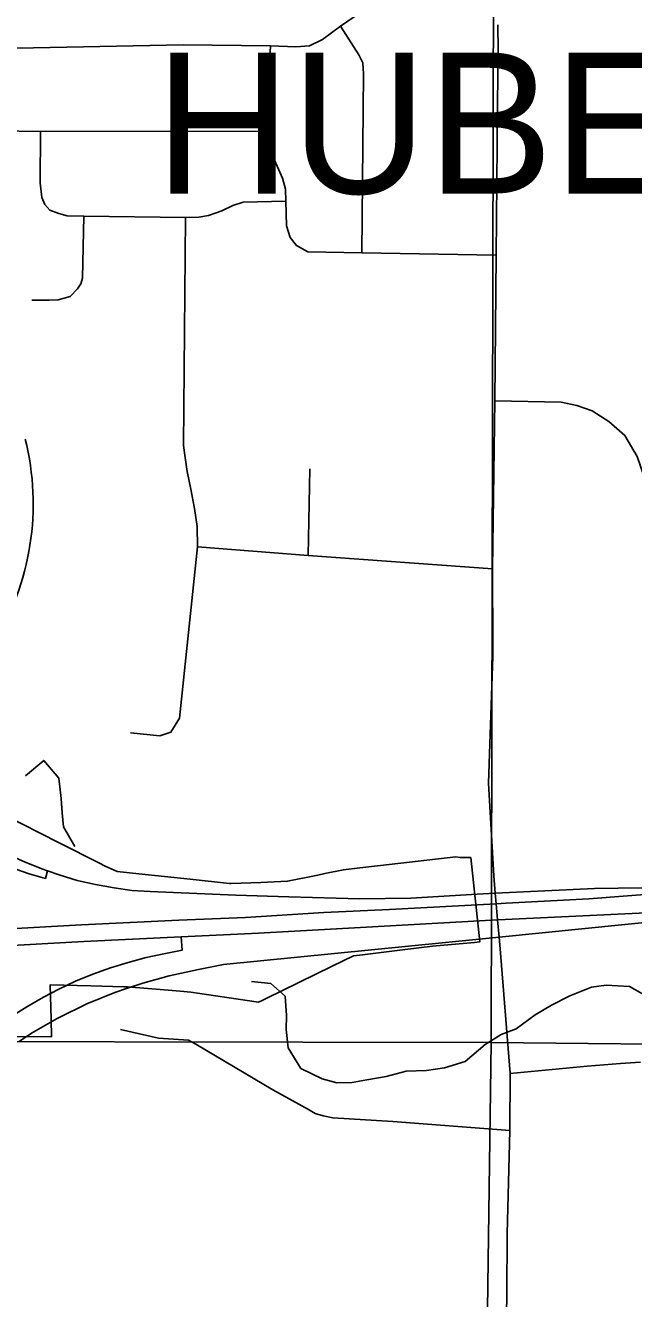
# Model space of a CAD drawing. Extents: x -38.1 to 35.9, y -2.7 to 28.5.
# Drawn here: x 8.831 to 9.239, y 13.672 to 14.527 of the extents above; entities that cross this region are included whole.
import ezdxf

# ---------------------------------------------------------------- set-up
doc = ezdxf.new("R2010")
doc.units = 0
for name, color, linetype in [('GM_X_City_Street', 7, 'Continuous'), ('GM_X_Corporation_Text', 7, 'Continuous'), ('GM_X_Interstate_Route', 7, 'Continuous'), ('GM_X_Rail_Line_Text', 7, 'Continuous'), ('GM_X_Section', 7, 'Continuous'), ('GM_X_Township_Subdivision', 7, 'Continuous'), ('GM_X_US_Route', 7, 'Continuous')]:
    doc.layers.add(name, color=color, linetype=linetype)

msp = doc.modelspace()

# ---------------------------------------------------------------- linework, layer by layer
at = {"layer": 'GM_X_City_Street'}
msp.add_line((9.02025, 14.1706), (9.02155, 14.22885), dxfattribs=at)
for points in [[(8.78163, 14.43532), (8.78255, 14.45626), (8.78459, 14.48521), (8.78567, 14.49617), (8.78814, 14.50095), (8.79373, 14.50756), (8.80252, 14.51046), (8.81353, 14.51111), (8.93643, 14.51365), (8.99494, 14.5129), (9.01193, 14.51229), (9.02121, 14.51303), (9.02988, 14.5172), (9.04198, 14.5261), (9.08066, 14.55276), (9.08726, 14.55681), (9.09387, 14.55783), (9.14757, 14.55796)], [(9.14425, 14.10273), (9.14428, 14.10372), (9.14428, 14.10971), (9.14397, 14.1616), (9.14555, 14.27445), (9.14661, 14.37225), (9.14757, 14.49549), (9.14783, 14.50984), (9.14773, 14.52716)], [(9.05627, 14.37393), (9.05747, 14.49422), (9.05701, 14.50148), (9.05429, 14.50692), (9.04198, 14.5261)], [(8.99494, 14.5129), (8.99211, 14.45565), (8.99302, 14.44661), (9.00298, 14.4241), (9.0052, 14.41663), (9.00533, 14.40865), (9.00586, 14.39215), (9.00825, 14.38432), (9.0124, 14.37879), (9.02, 14.3746), (9.05627, 14.37393), (9.14661, 14.37225)], [(8.78255, 14.45626), (8.84062, 14.45542), (8.99211, 14.45565)], [(8.84062, 14.45542), (8.84046, 14.421), (8.84145, 14.411), (8.84355, 14.40636), (8.84693, 14.40256), (8.85284, 14.40045), (8.85848, 14.39876), (8.86966, 14.39863), (8.93798, 14.39764), (8.94687, 14.39791), (8.95334, 14.39904), (8.96235, 14.40214), (8.96967, 14.4058), (8.97671, 14.40805), (9.00533, 14.40865)], [(8.83483, 14.34204), (8.84637, 14.34204), (8.85256, 14.34232), (8.86045, 14.34457), (8.86551, 14.34964), (8.86776, 14.35315), (8.86889, 14.35696), (8.86966, 14.39863)], [(8.9011, 14.05153), (8.92081, 14.04956), (8.92813, 14.05209), (8.93404, 14.06138), (8.94599, 14.17656), (8.94572, 14.19017), (8.9441, 14.20232), (8.94146, 14.21522), (8.93919, 14.227), (8.93742, 14.23802), (8.93657, 14.2445), (8.93798, 14.39764)], [(9.24838, 14.21624), (9.24129, 14.23717), (9.23291, 14.25134), (9.22228, 14.26068), (9.21101, 14.26777), (9.20072, 14.27138), (9.19015, 14.27365), (9.14555, 14.27445)], [(8.94599, 14.17656), (9.02025, 14.1706), (9.14397, 14.1616)], [(9.14508, 13.95547), (9.14134, 14.01784), (9.14425, 14.10273)], [(9.14912, 13.9065), (9.14847, 13.91439), (9.14752, 13.92594), (9.14646, 13.93678), (9.14578, 13.94377), (9.14508, 13.95547)], [(9.1474, 13.3263), (9.14834, 13.37853), (9.15162, 13.55482), (9.15364, 13.67431), (9.15401, 13.71499), (9.15582, 13.78456), (9.15601, 13.82276), (9.14912, 13.9065)], [(8.89428, 13.85235), (8.9199, 13.84641), (8.93992, 13.84508), (8.945, 13.84254), (8.99656, 13.81167), (9.02056, 13.79851), (9.0251, 13.79596), (9.03041, 13.7943), (9.03683, 13.79298), (9.07721, 13.79054), (9.15582, 13.78456)], [(9.15601, 13.82276), (9.20768, 13.82775), (9.22997, 13.82949), (9.24344, 13.83041)]]:
    msp.add_lwpolyline(points, dxfattribs=at)
at = {"layer": 'GM_X_Corporation_Text'}
for points in [[(8.81169, 13.91955), (8.86811, 13.92268), (8.93349, 13.9258), (8.97824, 13.92761), (9.03087, 13.9309), (9.07496, 13.93287), (9.14646, 13.93678), (9.15326, 13.93715), (9.20886, 13.94011), (9.26073, 13.94404)], [(9.15251, 13.92616), (9.20935, 13.92876), (9.26143, 13.93136)], [(8.66727, 13.90068), (8.67613, 13.90117), (8.68326, 13.90156), (8.69908, 13.90244), (8.73017, 13.90408), (8.76571, 13.90589), (8.77115, 13.90618), (8.81325, 13.90836), (8.86967, 13.91149), (8.93505, 13.91461), (8.98695, 13.91708), (9.04749, 13.92037), (9.14752, 13.92594), (9.15251, 13.92616)]]:
    msp.add_lwpolyline(points, dxfattribs=at)
at = {"layer": 'GM_X_Interstate_Route'}
msp.add_arc((8.65817, 14.20534), 0.17756, 281.53696, 14.19335, dxfattribs=at)
at = {"layer": 'GM_X_Rail_Line_Text'}
for points in [[(8.84536, 13.95884), (8.84146, 13.96021), (8.82979, 13.96498), (8.81828, 13.97008), (8.8071, 13.97616), (8.79642, 13.98241), (8.78622, 13.98915), (8.77619, 13.99687), (8.76715, 14.00526), (8.75844, 14.01414), (8.75006, 14.02367), (8.74249, 14.03354), (8.73591, 14.04422), (8.73, 14.05524), (8.7249, 14.06642), (8.71997, 14.07809), (8.71651, 14.08993), (8.71372, 14.10193), (8.71043, 14.12676), (8.70994, 14.15174), (8.71043, 14.17657), (8.7106, 14.20189), (8.70179, 14.20236)], [(8.84536, 13.95884), (8.84393, 13.9538), (8.83308, 13.95676), (8.81516, 13.96301)], [(9.13387, 13.94308), (9.08922, 13.94048), (9.05502, 13.94015), (9.00735, 13.94147), (8.97185, 13.94248), (8.91429, 13.94493), (8.90196, 13.94575), (8.89013, 13.94755), (8.87747, 13.94969), (8.86513, 13.95232), (8.85314, 13.9561), (8.84536, 13.95884)], [(9.26073, 13.94404), (9.26053, 13.94772), (9.21252, 13.94706), (9.14578, 13.94377), (9.13387, 13.94308)], [(9.13742, 13.91328), (9.14847, 13.91439), (9.26184, 13.92569), (9.26143, 13.93136)], [(8.82058, 13.86075), (8.83143, 13.86749), (8.84262, 13.8739), (8.85281, 13.87933), (8.86415, 13.88475), (8.87582, 13.88952), (8.88766, 13.89379), (8.8995, 13.89725), (8.9115, 13.90054), (8.9235, 13.90316), (8.93567, 13.90547), (8.93505, 13.91461)], [(8.89842, 13.87984), (8.90928, 13.88345), (8.92703, 13.88838), (8.94676, 13.89266), (8.96353, 13.89594), (9.13742, 13.91328)], [(8.85186, 13.85962), (8.85272, 13.86011), (8.87179, 13.86964), (8.89053, 13.8772), (8.89842, 13.87984)], [(8.82618, 13.84428), (8.83464, 13.84991), (8.85186, 13.85962)]]:
    msp.add_lwpolyline(points, dxfattribs=at)
at = {"layer": 'GM_X_Section'}
for points in [[(8.83046, 14.02267), (8.84282, 14.03305), (8.85284, 14.02107), (8.85448, 14.00735), (8.85505, 13.99784), (8.856, 13.98833), (8.86372, 13.97525)], [(8.98236, 13.88463), (8.99525, 13.88323), (9.00496, 13.87466), (9.00585, 13.86173), (9.00566, 13.85223), (9.00694, 13.84005), (9.0154, 13.8262), (9.0297, 13.81906), (9.03953, 13.81658), (9.04979, 13.81675), (9.0597, 13.81844), (9.07266, 13.82083), (9.08603, 13.82435), (9.09971, 13.82483), (9.1119, 13.82647), (9.12566, 13.83075), (9.13918, 13.84224), (9.14995, 13.84886), (9.1599, 13.85283), (9.17262, 13.86207), (9.18377, 13.86868), (9.19604, 13.87488), (9.21059, 13.88066), (9.22049, 13.88197), (9.23606, 13.88127), (9.24845, 13.87418)]]:
    msp.add_lwpolyline(points, dxfattribs=at)
at = {"layer": 'GM_X_US_Route'}
for points in [[(8.12961, 14.90665), (9.14546, 14.87101), (9.14322, 13.84351), (8.13092, 13.84544)], [(8.12117, 12.93076), (9.13063, 12.93076), (9.14322, 13.84351), (8.13092, 13.84544)], [(9.13063, 12.93076), (9.42311, 12.93076), (9.50523, 13.25462), (9.77368, 13.83698), (9.14322, 13.84351)]]:
    msp.add_lwpolyline(points, close=True, dxfattribs=at)
for points in [[(9.77368, 13.83698), (9.14322, 13.84351), (9.14546, 14.87101), (10.14892, 14.86249)], [(8.81526, 13.99691), (8.8531, 13.97765), (8.88013, 13.9639), (8.88396, 13.96195), (8.89219, 13.95846), (8.90667, 13.9569), (8.94113, 13.9532), (8.96752, 13.95036), (8.96866, 13.95024), (8.9885, 13.95107), (9.0065, 13.95182), (9.02558, 13.95578), (9.02675, 13.95602), (9.03159, 13.95703), (9.04401, 13.95961), (9.05496, 13.96085), (9.06891, 13.96243), (9.1194, 13.96817), (9.12233, 13.96782), (9.12953, 13.96772), (9.13555, 13.91114), (9.13192, 13.91081), (9.10371, 13.90835), (9.08359, 13.90585), (9.05678, 13.90252), (9.05077, 13.90177), (9.03648, 13.89478), (8.9921, 13.87305), (8.98952, 13.87179), (8.98696, 13.87058), (8.96564, 13.87381), (8.94161, 13.87745), (8.93442, 13.87804), (8.92362, 13.87892), (8.89893, 13.88093), (8.89664, 13.88099), (8.8743, 13.88155), (8.84699, 13.88224), (8.84766, 13.85922), (8.84777, 13.85542), (8.84789, 13.85115), (8.84801, 13.84737), (8.79207, 13.84776)]]:
    msp.add_lwpolyline(points, dxfattribs=at)

# ---------------------------------------------------------------- texts
at = {"layer": 'GM_X_Township_Subdivision'}
msp.add_text('HUBER HEIGHTS', height=0.094697, rotation=0.00001, dxfattribs=at).set_placement((8.91743, 14.41376))

doc.saveas('drawing.dxf')
